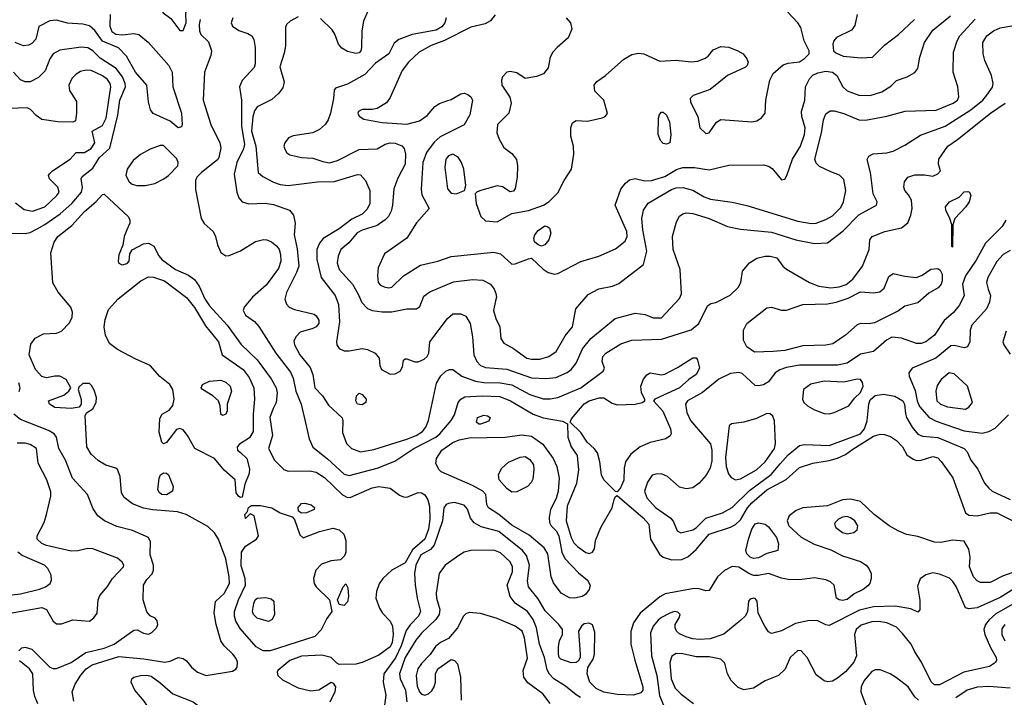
# Model space of a CAD drawing. Extents: x 1173029 to 1307123, y 522559 to 678521.
# Tile 390 of 623: x 1274451 to 1280440, y 566622 to 570743. Entities that reach past the tile are written whole.
import ezdxf

# ---------------------------------------------------------------- set-up
doc = ezdxf.new("R2010")
doc.units = 0

msp = doc.modelspace()

# ---------------------------------------------------------------- linework, layer by layer
at = {"layer": '0CON10XD'}
for points in [[(1275445, 570677.5), (1275464.2, 570725), (1275462.2, 570785), (1275470.5, 570815), (1275490, 570845), (1275522.9, 570875), (1275533.1, 570895), (1275526.7, 570916.7), (1275505, 570940.6), (1275445, 570988.6), (1275415, 570999.2), (1275395, 570992.5), (1275355, 570962.9), (1275318.3, 570921.7), (1275304.5, 570885.5), (1275301.2, 570835), (1275309.2, 570805), (1275323.5, 570785), (1275371.1, 570751.1), (1275425, 570677.5), (1275445, 570677.5)], [(1275001.2, 570775), (1275000.3, 570705), (1275012.5, 570672.5), (1275035.3, 570655.3), (1275075, 570650.9), (1275145, 570660), (1275175, 570653.8), (1275235, 570604.3), (1275359.2, 570465), (1275377.5, 570425), (1275383.2, 570335), (1275435.5, 570175), (1275440, 570105), (1275435, 570091.2), (1275415, 570086)], [(1276145, 570761.5), (1276095.4, 570734.6), (1276074.5, 570715), (1276067.5, 570695), (1276066.9, 570585), (1276059.4, 570540.6), (1276033.5, 570456.5), (1276060.5, 570365), (1276050.8, 570329.2), (1276025.5, 570295), (1275985, 570258.5), (1275895, 570213.1), (1275880.2, 570189.8), (1275868.2, 570151.8), (1275861.5, 570065), (1275886.6, 569975), (1275901.4, 569815), (1275929.1, 569789.1), (1275995.2, 569755.2), (1276035, 569741.4), (1276085, 569734.7), (1276263, 569757), (1276365, 569759.5), (1276505, 569801.2), (1276525, 569799.1), (1276553.9, 569765), (1276580.3, 569705), (1276581.2, 569625), (1276565, 569590.9)], [(1276568.2, 570795), (1276542.2, 570735), (1276532.3, 570675), (1276530, 570575), (1276525.5, 570555), (1276515, 570541.9), (1276495, 570538.6), (1276445, 570549.4), (1276410.5, 570570.5), (1276390.9, 570595), (1276368.2, 570655), (1276351.2, 570681.2), (1276280.6, 570750.6)], [(1277343.3, 570773.3), (1277315, 570737.5), (1277282.6, 570717.4), (1277195, 570697.8), (1277035, 570616.4), (1276953.4, 570586.6), (1276880, 570545), (1276815.3, 570484.7), (1276777.1, 570435), (1276705, 570270), (1276682.6, 570237.4), (1276625, 570203.5), (1276595, 570196.4), (1276535, 570197.8), (1276512.9, 570185), (1276508.6, 570175), (1276515, 570156.2), (1276545, 570139.4), (1276655, 570118.5), (1276805, 570107.8), (1276882.3, 570127.7), (1276929.1, 570160.9), (1276976, 570215), (1277005.5, 570234.5), (1277049.2, 570249.2), (1277075, 570257.5), (1277135, 570291.9), (1277155, 570295.6), (1277177.8, 570287.8), (1277194.2, 570275), (1277205.7, 570255), (1277190, 570165), (1277155, 570104.2), (1277009.1, 570030.9), (1276971.9, 569998.1), (1276925.2, 569934.8), (1276902.8, 569875), (1276892.1, 569712.1), (1276898, 569678), (1276942.5, 569595), (1276865, 569507.1), (1276805, 569414.4), (1276670.9, 569319.1), (1276630.8, 569235), (1276627.1, 569185), (1276631.4, 569145), (1276645, 569129.2), (1276667.9, 569117.9), (1276695, 569113.1), (1276715, 569117.1), (1276786.2, 569185), (1276888.9, 569251.1), (1276995, 569275.4), (1277075, 569304), (1277335, 569330), (1277375, 569318.5), (1277445, 569256.9), (1277465, 569258.1), (1277545, 569290), (1277565, 569292.5), (1277635, 569226.7), (1277665, 569206.2), (1277705, 569195.8), (1277725, 569200), (1277865, 569272.5), (1277974.4, 569305.6), (1278075, 569348.9), (1278133.7, 569396.3), (1278146.9, 569425), (1278143.8, 569455), (1278073.8, 569616.2), (1278108.1, 569711.9), (1278135, 569748.6), (1278160.9, 569769.1), (1278195, 569778.1), (1278253.4, 569763.4), (1278295, 569765.3), (1278375, 569789.2), (1278447.1, 569832.9), (1278485, 569843.8), (1278555, 569843.8), (1278645, 569830.8), (1278765, 569858.2), (1278975, 569860), (1279005, 569853.1), (1279027.9, 569837.9), (1279085, 569770), (1279105, 569773.3), (1279118.1, 569795), (1279152.2, 569895), (1279200.6, 569975), (1279225.7, 570045), (1279227.8, 570085), (1279208, 570155), (1279206.7, 570185), (1279226.4, 570255), (1279230.3, 570335), (1279255.5, 570384.5), (1279275, 570406), (1279305, 570420.6), (1279355, 570430), (1279394.7, 570424.7), (1279422.3, 570405), (1279457.8, 570335), (1279485, 570311.2), (1279555, 570285.3), (1279625, 570283.1), (1279695, 570304.1), (1279750.5, 570339.5), (1279785, 570374.2), (1279848.8, 570395), (1279895, 570421.4), (1279914.4, 570445.6), (1279925.8, 570515), (1279955.6, 570605), (1280005, 570679.4), (1280113.6, 570766.4)], [(1277775, 570754.3), (1277801.4, 570725), (1277810, 570685), (1277787.4, 570632.6), (1277719.4, 570575), (1277694.5, 570545), (1277677.5, 570515), (1277665, 570451.2), (1277636.7, 570413.3), (1277595, 570398.9), (1277525, 570386), (1277475, 570420), (1277435, 570429.2), (1277415, 570423.8), (1277388.8, 570395), (1277382, 570375), (1277384, 570345), (1277432.4, 570272.4), (1277440, 570235), (1277425.8, 570175), (1277357.1, 570105), (1277353.3, 570055), (1277366.6, 570016.6), (1277396.4, 569966.4), (1277445, 569930.5), (1277472.3, 569892.3), (1277479.6, 569855), (1277477.5, 569785), (1277464.2, 569715.8), (1277455, 569701.2), (1277435, 569696), (1277386.8, 569726.8), (1277355, 569732.5), (1277263, 569707), (1277233.9, 569696.1), (1277222.5, 569685), (1277227.5, 569625), (1277256.8, 569546.8), (1277285, 569520.8), (1277355, 569513.3), (1277444.5, 569565.5), (1277545, 569583.3), (1277637.1, 569615), (1277671.9, 569638.1), (1277725, 569689.4), (1277762.2, 569765), (1277806.6, 569833.4), (1277820.8, 569925), (1277819.2, 569975), (1277804.4, 570035), (1277804.2, 570085.8), (1277814.2, 570115.8), (1277835, 570130), (1277905, 570126), (1277995, 570146.7), (1278012.5, 570155), (1278026.1, 570173.9), (1278004, 570255), (1277949.5, 570309.5), (1277946, 570345), (1277962.6, 570367.4), (1278015, 570404.4), (1278126.2, 570503.8), (1278175, 570531.9), (1278215, 570540), (1278247.5, 570535), (1278345, 570491.4), (1278445, 570497.5), (1278535, 570487.3), (1278575, 570491.2), (1278621.4, 570508.6), (1278638.9, 570521.1), (1278669.7, 570560.3), (1278715, 570580), (1278765, 570576.2), (1278820, 570555), (1278851.4, 570535), (1278874, 570505), (1278881.2, 570485), (1278876.7, 570465), (1278866.7, 570455), (1278755.5, 570404.5), (1278651.3, 570318.7), (1278547.2, 570282.8), (1278530, 570265), (1278532, 570242), (1278576.2, 570155), (1278588.8, 570085), (1278625, 570052), (1278645, 570056.2), (1278690.3, 570119.7), (1278715, 570136), (1278905, 570122), (1278935, 570128.2), (1278963.6, 570146.4), (1278984.5, 570175), (1278990.5, 570255), (1279012.9, 570375), (1279034.5, 570415.5), (1279095, 570468), (1279125, 570479.2), (1279195, 570487.3), (1279225, 570506.4), (1279252.2, 570535), (1279253.3, 570555), (1279223.3, 570615), (1279202.5, 570695), (1279184.3, 570725), (1279120.6, 570790.6)], [(1279545.6, 570775), (1279531.5, 570708.5), (1279510.8, 570679.2), (1279419.2, 570635), (1279402.5, 570615), (1279397.5, 570595), (1279402, 570555), (1279415, 570542.2), (1279460.6, 570520.6), (1279568.9, 570511.1), (1279638, 570515), (1279711.7, 570588.3), (1279797.5, 570652.5), (1279893.3, 570745)], [(1275415, 570086), (1275366.9, 570126.9), (1275262.3, 570172.3), (1275247.1, 570195), (1275233.6, 570243.6), (1275223.5, 570345), (1275155, 570423.3), (1275101.2, 570521.2), (1275052.5, 570572.5), (1274955, 570612.5), (1274907.8, 570677.8), (1274875, 570706.4), (1274835, 570715.4), (1274742.6, 570722.6), (1274675, 570740.8), (1274635, 570736), (1274568.3, 570701.7), (1274549.6, 570625), (1274525, 570599.2), (1274505, 570588.9), (1274475, 570584.6), (1274423.5, 570605)], [(1275548.2, 570745), (1275542.5, 570715), (1275544.4, 570675), (1275552.5, 570652.5), (1275599.5, 570609.5), (1275617.5, 570555), (1275612.9, 570525), (1275575.7, 570425), (1275567.8, 570255), (1275613.3, 570105), (1275669.4, 569995), (1275674.4, 569965), (1275663.1, 569905), (1275655, 569890.8), (1275556, 569815), (1275528, 569785), (1275520.8, 569765), (1275520.9, 569710.9), (1275553.9, 569533.9), (1275573.3, 569503.3), (1275627.7, 569455), (1275642.7, 569425), (1275654.7, 569374.7), (1275675, 569327.1), (1275705, 569307.8), (1275725, 569310), (1275795, 569338.5), (1275885, 569395.4), (1275935, 569406.4), (1275955, 569405.4), (1275982.9, 569392.9), (1276015, 569366.2), (1276029.7, 569345), (1276037.8, 569315), (1276038.8, 569275), (1276025, 569231.1), (1275950.8, 569129.2), (1275867.5, 569055), (1275816.9, 568995), (1275810, 568975), (1275825, 568947.1), (1275878.7, 568908.7), (1275906.6, 568876.6), (1276010, 568715), (1276099, 568599), (1276113.9, 568563.9), (1276130.5, 568485), (1276163.1, 568405), (1276195.3, 568265), (1276212.5, 568195), (1276235, 568143.6), (1276323.6, 568073.6), (1276425, 567980), (1276455, 567970.9), (1276625, 568016.8), (1276731.9, 568058.1), (1276848.2, 568135), (1276982.8, 568205), (1277006.8, 568225), (1277075, 568305.4), (1277095, 568339.4), (1277118.2, 568415), (1277134.3, 568435.7), (1277159.5, 568450.5), (1277265, 568456), (1277371.9, 568451.9), (1277436.2, 568426.2), (1277574.8, 568344.8), (1277635, 568322.7), (1277752.5, 568302.5), (1277782.5, 568285), (1277784.5, 568205), (1277805.8, 568145), (1277842.1, 568092.1), (1277849.5, 568005), (1277838, 567922), (1277781.1, 567785), (1277776, 567695), (1277805, 567594.4), (1277822.7, 567562.7), (1277845, 567540), (1277895, 567502.2), (1277915, 567496.9), (1277935.8, 567505), (1277946.9, 567525), (1277953.8, 567575), (1277985.3, 567655), (1278054.6, 567775), (1278067.1, 567825), (1278075, 567843.3), (1278085, 567850), (1278243.7, 567713.7), (1278277.1, 567675), (1278287.5, 567585), (1278342.2, 567492.2), (1278365, 567474), (1278415, 567457.8), (1278479.6, 567460.4), (1278515, 567477.3), (1278565, 567520.4), (1278645, 567615.3), (1278775, 567656.9), (1278805, 567672.5), (1278835, 567702.5), (1278879, 567775), (1278905, 567806), (1278995, 567884), (1279112.4, 567947.6), (1279195, 568020.4), (1279275, 568046.9), (1279375, 568062.9), (1279425, 568077), (1279475, 568099), (1279517.9, 568132.1), (1279645, 568210.3), (1279685, 568222.7), (1279711.3, 568221.3), (1279748.8, 568208.8), (1279785, 568183.8), (1279821.5, 568145), (1279847.5, 568097.5), (1279885, 568070.6), (1279905, 568063.5), (1279935, 568063.6), (1280005, 568086.7), (1280035, 568077.8), (1280056.7, 568056.7), (1280126.9, 567956.9), (1280204.3, 567744.3), (1280225, 567730), (1280275.5, 567725.5), (1280355, 567743.9), (1280395, 567744.7), (1280521.2, 567681.2)], [(1275746.9, 570755), (1275737.1, 570725), (1275745.8, 570705), (1275785, 570677.8), (1275839.7, 570659.7), (1275863.8, 570645), (1275875, 570622.5), (1275883.7, 570573.7), (1275882.9, 570475), (1275877.7, 570452.3), (1275805, 570373.1), (1275787.7, 570335), (1275800.3, 570255), (1275800, 570095), (1275818.7, 569985), (1275812.4, 569957.6), (1275771, 569875), (1275756.3, 569803.7), (1275771.1, 569695), (1275785, 569660.8), (1275805, 569635.7), (1275845, 569623.6), (1275945, 569626.7), (1275995, 569620.4), (1276091.2, 569585), (1276117.1, 569555), (1276126.4, 569505), (1276121.1, 569435), (1276139, 569349), (1276148.1, 569245), (1276135.3, 569205), (1276074.5, 569085), (1276064.5, 569044.5), (1276073.2, 569013.2), (1276090, 568995), (1276121.7, 568981.7), (1276242.7, 568952.7), (1276255, 568943.3), (1276270, 568915), (1276270, 568895), (1276255, 568876), (1276235, 568864.4), (1276158, 568842), (1276132.4, 568817.6), (1276119.1, 568790.9), (1276122.9, 568765), (1276154.6, 568705), (1276217.8, 568627.8), (1276233.8, 568585), (1276245.6, 568505), (1276293.5, 568455), (1276329.2, 568399.2), (1276412.7, 568322.7), (1276417.5, 568305), (1276415, 568232.5), (1276439.4, 568165), (1276470, 568135), (1276525, 568115.4), (1276605, 568129.3), (1276805, 568192.5), (1276862.9, 568215), (1276900.5, 568239.5), (1276920.9, 568265), (1276937.6, 568305), (1276986.7, 568533.3), (1277011.9, 568578.1), (1277042.9, 568605), (1277065, 568616.2), (1277085, 568616.2), (1277140.6, 568575), (1277224.5, 568544.5), (1277275, 568536.8), (1277374.4, 568534.4), (1277445, 568521.9), (1277555, 568464.2), (1277635, 568437.2), (1277677.4, 568437.4), (1277725, 568446.5), (1277864.5, 568505), (1277999.2, 568605), (1278007.5, 568625), (1277994.5, 568665), (1277997.8, 568695), (1278017.1, 568715), (1278107.4, 568772.6), (1278175, 568795.3), (1278355, 568801.1), (1278535, 568858), (1278582.5, 568895), (1278635, 569004), (1278655, 569017.5), (1278685.7, 569024.3), (1278771.7, 569068.3), (1278821.2, 569115), (1278838, 569145), (1278846.7, 569215), (1278890, 569265), (1278935, 569293.3), (1278985, 569305.5), (1279015.4, 569305.4), (1279056.2, 569295), (1279093.3, 569245), (1279115.3, 569225.3), (1279255, 569146), (1279312.8, 569122.8), (1279385, 569112.5), (1279435, 569118.4), (1279477.3, 569132.7), (1279518, 569165), (1279576.9, 569245), (1279617.5, 569345), (1279622, 569405), (1279636, 569425), (1279714.3, 569455.7), (1279815, 569478.5), (1279852.4, 569507.6), (1279872.2, 569555), (1279879.5, 569595), (1279875.3, 569645.3), (1279858.2, 569678.2)], [(1277045.8, 570755), (1277037.4, 570725), (1277019.1, 570700.9), (1276985, 570680.7), (1276837.5, 570652.5), (1276756.5, 570623.5), (1276729.3, 570600.7), (1276695.6, 570535), (1276615, 570479.6), (1276549.7, 570410.3), (1276445, 570350.8), (1276395.9, 570335.9), (1276372.7, 570327.3), (1276364.2, 570315.8), (1276360.6, 570265), (1276342.1, 570175), (1276327.8, 570135), (1276311.1, 570108.9), (1276274.4, 570075.6), (1276235, 570055.8), (1276115, 570036.2), (1276085.8, 570024.2), (1276062.9, 569995), (1276058.6, 569975), (1276062.9, 569955), (1276075, 569933.8), (1276095, 569922), (1276165, 569905.7), (1276235, 569901.1), (1276295, 569880), (1276335, 569873.8), (1276385, 569886.4), (1276515, 569953.1), (1276625, 569957.1), (1276675, 569985.4), (1276705, 569994), (1276735, 569992.5), (1276776, 569976), (1276789.4, 569959.4), (1276798.5, 569925), (1276795.4, 569865), (1276750.8, 569779.2), (1276726.2, 569715), (1276719.6, 569615), (1276711.1, 569578.9), (1276695, 569547.1), (1276675, 569525.5), (1276625, 569492.7), (1276535, 569463.2), (1276503.4, 569446.6), (1276452.8, 569387.2), (1276403.8, 569345), (1276387.3, 569305), (1276382.5, 569265), (1276394.7, 569225), (1276475, 569135.6), (1276510.8, 569075), (1276532.7, 569022.7), (1276567.5, 568987.5), (1276595, 568974.6), (1276655, 568966.7), (1276715, 568967.3), (1276805, 568985.5), (1276865, 568984), (1276885, 569000), (1276908.3, 569061.7), (1276945, 569087.8), (1277090.5, 569149.5), (1277205, 569163.8), (1277268.3, 569158.3), (1277314, 569134), (1277337.8, 569105), (1277347.8, 569077.8), (1277350.5, 569055), (1277345, 569033.3), (1277332.5, 568975), (1277346.3, 568926.3), (1277370.8, 568875), (1277378.6, 568805), (1277396.2, 568776.2), (1277455, 568743.1), (1277535.4, 568684.6), (1277565, 568678.2), (1277615, 568678.4), (1277670, 568695), (1277715, 568725.6), (1277769.2, 568820.8), (1277814.4, 568875), (1277834.5, 568985), (1277908.9, 569071.1), (1277972.9, 569107.1), (1278056.5, 569123.5), (1278095, 569138.7), (1278245.6, 569255), (1278265.5, 569335), (1278240.6, 569465), (1278235.7, 569534.3), (1278244.6, 569585), (1278273.4, 569626.6), (1278415, 569711.6), (1278445, 569721.4), (1278483.7, 569723.7), (1278545, 569707.2), (1278615, 569666), (1278652, 569652), (1278785, 569633.6), (1278875, 569613.8), (1279185, 569517.2), (1279265, 569503.7), (1279295, 569506.8), (1279355, 569527.5), (1279395, 569550.9), (1279445, 569602.1), (1279462, 569635), (1279476.6, 569705), (1279465, 569771.2), (1279438.5, 569798.5), (1279385, 569817.9), (1279315, 569850), (1279295, 569871.2), (1279287.8, 569895), (1279328.8, 570055), (1279339.5, 570135), (1279355, 570170), (1279381.3, 570188.7), (1279405, 570189.4), (1279465, 570173.5), (1279555, 570133.6), (1279595, 570132.7), (1279725, 570155.7), (1279837.9, 570187.9), (1280025, 570192.5), (1280128.5, 570235), (1280154.5, 570255), (1280163.5, 570275), (1280156.7, 570335), (1280130, 570425), (1280131.5, 570545), (1280153.3, 570615), (1280169.1, 570645), (1280263.7, 570746.3)], [(1276565, 569590.9), (1276535, 569560), (1276470.5, 569529.5), (1276395, 569472.3), (1276297.9, 569412.1), (1276275.3, 569384.7), (1276257.5, 569345), (1276259.4, 569285), (1276284.5, 569175), (1276369.2, 569065), (1276390.7, 569010.7), (1276397.1, 568905), (1276378.4, 568785), (1276380.4, 568765), (1276395, 568744.4), (1276425, 568728.8), (1276455, 568728.9), (1276535, 568744.6), (1276567, 568737), (1276613.8, 568715), (1276638, 568685), (1276640.8, 568640.8), (1276652, 568615), (1276705, 568586.9), (1276735, 568588.6), (1276765, 568606.2), (1276778.8, 568631.2), (1276786.4, 568673.6), (1276795, 568680), (1276805, 568681.2), (1276855, 568661.9), (1276875, 568662.5), (1276912, 568678), (1276930, 568695), (1276938.9, 568715), (1276946.5, 568785), (1277053.4, 568926.6), (1277085, 568954.5), (1277135, 568954.3), (1277165, 568940.6), (1277191.8, 568895), (1277204.7, 568815), (1277212.9, 568705), (1277231.1, 568665), (1277255, 568640), (1277285, 568629.1), (1277415, 568617.6), (1277565, 568565.8), (1277655, 568561.6), (1277712.6, 568567.4), (1277781.3, 568598.7), (1277805, 568616.5), (1277835.2, 568654.8), (1277875, 568741.1), (1277924.6, 568805), (1278073.2, 568926.8), (1278195, 568959.2), (1278255, 568950.8), (1278305, 568930.8), (1278355, 568930.6), (1278465, 569047.1), (1278477, 569077), (1278468.2, 569225), (1278425.4, 569345), (1278421.5, 569425), (1278445.7, 569515), (1278465, 569548.8), (1278485, 569562.5), (1278505, 569567.8), (1278545, 569565.4), (1278645, 569534.7), (1278756, 569486), (1278835, 569469.6), (1279025, 569450.8), (1279172.5, 569405), (1279285, 569381.5), (1279363.8, 569386.2), (1279459.7, 569460.3), (1279555, 569557.1), (1279662, 569615), (1279665.8, 569635), (1279643.3, 569685), (1279625.6, 569815), (1279606.1, 569893.9), (1279617, 569913), (1279643.4, 569926.6), (1279725, 569934.6), (1279765, 569944.6), (1279835, 569980.4), (1279929.4, 570040.6), (1280080, 570095), (1280236.8, 570195), (1280310, 570255), (1280334.8, 570285.2), (1280367.4, 570332.6), (1280372.7, 570355), (1280362.7, 570405), (1280322.5, 570495), (1280311.5, 570535), (1280310.5, 570605), (1280334.5, 570645), (1280373.8, 570676.2), (1280415, 570694.7), (1280485, 570705.9)], [(1274405, 569444.3), (1274485, 569442.2), (1274515, 569450), (1274557.7, 569472.3), (1274605, 569497.8), (1274697.6, 569562.4), (1274768.4, 569625), (1274826.9, 569695), (1274832.6, 569722.6), (1274825.5, 569775), (1274831.2, 569788.8), (1274895, 569839.7), (1274936.5, 569905), (1274998.5, 569961.5), (1275047.7, 570162.3), (1275061.2, 570255), (1275094, 570335), (1275092.1, 570355), (1275075.6, 570395), (1275037.2, 570447.2), (1274940.1, 570510.1), (1274895, 570554.7), (1274865, 570572.6), (1274825, 570577.1), (1274695, 570557.9), (1274655, 570536.7), (1274633.8, 570506.2), (1274607, 570433), (1274565, 570390.9), (1274514.6, 570365.4), (1274485, 570365.4), (1274455, 570378.5), (1274413.8, 570423.8)], [(1274425, 569629.6), (1274478.7, 569588.7), (1274529.1, 569579.1), (1274605, 569605.3), (1274676.9, 569675), (1274690.4, 569695), (1274682.1, 569725), (1274632.2, 569775), (1274626.9, 569795), (1274631.9, 569805), (1274651.1, 569825), (1274758.9, 569895), (1274793.9, 569936.1), (1274845, 569936.7), (1274885, 569959.2), (1274908.5, 569995), (1274892.5, 570065), (1274955, 570100), (1274976.6, 570145), (1275005.7, 570335), (1275001.6, 570355), (1274985, 570379.3), (1274955, 570402.4), (1274885, 570434.7), (1274855, 570436.9), (1274821.7, 570428.3), (1274795, 570413.1), (1274767.8, 570385), (1274749.1, 570345), (1274753.8, 570313.8), (1274795.7, 570245), (1274797.1, 570175), (1274790.7, 570129.3), (1274775, 570120), (1274682.4, 570122.4), (1274586.4, 570136.4), (1274550.6, 570160.6), (1274517.4, 570197.4), (1274496.6, 570206.6), (1274335, 570201.5)], [(1279858.2, 569678.2), (1279835, 569704), (1279828.6, 569725), (1279832.1, 569757.9), (1279853.8, 569785), (1279895, 569800), (1279955, 569800), (1280005, 569792), (1280036.7, 569805), (1280051.2, 569825), (1280040, 569865), (1280042, 569895), (1280097.1, 569975), (1280155.3, 570014.7), (1280356.2, 570175), (1280445.2, 570234.8)], [(1278385, 569986), (1278365, 569990.8), (1278349.4, 570009.4), (1278335.3, 570045.3), (1278336.4, 570143.6), (1278342.7, 570167.3), (1278355, 570182), (1278365, 570182), (1278385, 570162), (1278402.8, 570122.8), (1278411.9, 570045), (1278405, 569993.8), (1278385, 569986)], [(1275164, 569734), (1275215, 569734.6), (1275272.1, 569747.9), (1275328, 569775), (1275355.8, 569795), (1275412.5, 569855), (1275415.8, 569875), (1275407.6, 569897.6), (1275325, 569977.5), (1275305, 569978.5), (1275245, 569956.2), (1275185, 569922.9), (1275142, 569888), (1275104.5, 569835), (1275096.4, 569795), (1275117, 569757), (1275135, 569743.6), (1275164, 569734)], [(1277105, 569683.8), (1277157.5, 569705), (1277163.8, 569735), (1277152.5, 569835), (1277138.1, 569875), (1277117.8, 569907.8), (1277085, 569926), (1277059.5, 569915), (1277043.2, 569895), (1277036.8, 569845), (1277054.2, 569714.2), (1277075, 569688.8), (1277105, 569683.8)], [(1274779.8, 566599.8), (1274769.6, 566655), (1274788.1, 566701.9), (1274822.8, 566757.2), (1274855.9, 566795), (1274891.2, 566818.8), (1275055, 566870.4), (1275206.2, 566856.2), (1275333.8, 566836.2), (1275367.2, 566842.8), (1275415, 566863.8), (1275445, 566858.8), (1275466.7, 566845), (1275496.7, 566805), (1275533.3, 566775), (1275585, 566755.8), (1275745, 566782), (1275765, 566793.3), (1275773.9, 566806.1), (1275775.7, 566835), (1275767.8, 566857.8), (1275748.1, 566885), (1275695.4, 566935.4), (1275675.4, 566965.4), (1275646, 567065), (1275633.7, 567136.3), (1275642, 567205), (1275695, 567253.5), (1275726.4, 567315), (1275726.2, 567355), (1275704.8, 567464.8), (1275659.6, 567585), (1275635, 567623.3), (1275595, 567660.5), (1275463.8, 567733.8), (1275411.3, 567751.3), (1275261.7, 567761.7), (1275205, 567772.5), (1275138.1, 567798.1), (1275087, 567837), (1275070.9, 567865), (1275062.5, 567965), (1275045, 568007.5), (1275035, 568016.7), (1274975, 568034), (1274929.7, 568059.7), (1274885, 568101.2), (1274860, 568145), (1274848.8, 568335), (1274858.3, 568351.7), (1274895, 568376.7), (1274916, 568415), (1274917.5, 568445), (1274905, 568490), (1274888.6, 568518.6), (1274875, 568530), (1274835, 568530), (1274811.7, 568508.3), (1274807.5, 568495), (1274825.9, 568434.1), (1274824, 568405), (1274812.5, 568387.5), (1274765, 568378.1), (1274665.6, 568385.6), (1274633.3, 568405), (1274626.7, 568425), (1274719.4, 568460.6), (1274750, 568485), (1274761.2, 568505), (1274734.5, 568554.5), (1274695, 568574.5), (1274665.6, 568575.6), (1274615, 568564.5), (1274585, 568572.5), (1274546.8, 568616.8), (1274509.6, 568705), (1274519.4, 568770.6), (1274545, 568805.6), (1274595, 568833.6), (1274675, 568837.1), (1274705, 568850), (1274755, 568898.8), (1274770, 568935), (1274772.9, 568965), (1274761.9, 568995), (1274685.4, 569085.4), (1274653.4, 569143.4), (1274639.6, 569325), (1274659.9, 569390.1), (1274682.7, 569425), (1274768.5, 569491.5), (1274845, 569576.7), (1274914.7, 569635.3), (1274955, 569680.6), (1274965, 569682.9), (1275112.9, 569545), (1275121.4, 569525), (1275121.4, 569505), (1275103.5, 569465), (1275085.6, 569425), (1275077.5, 569372.5), (1275053.9, 569313.9), (1275050, 569275), (1275055, 569263.3), (1275075, 569252.5), (1275105, 569261.2), (1275117.5, 569275), (1275120.7, 569319.3), (1275136.1, 569343.9), (1275205, 569380), (1275235, 569384.5), (1275266, 569366), (1275296.5, 569306.5), (1275315, 569285.6), (1275398.9, 569225), (1275478.8, 569188.8), (1275514.2, 569164.2), (1275542.7, 569122.7), (1275578, 569045), (1275605, 569002.9), (1275712.7, 568885), (1275798.2, 568768.2), (1275895.4, 568675), (1275980.1, 568560.1), (1276011.2, 568505), (1276016.2, 568475), (1276011.5, 568415), (1275992.1, 568377.9), (1275972.9, 568325), (1275989.1, 568215), (1275963.8, 568135), (1276000.6, 568065), (1276058, 568008), (1276085, 567996.9), (1276215, 568000.4), (1276255, 567991.3), (1276305, 567958.2), (1276415, 567854.5), (1276445, 567836.5), (1276465, 567838.9), (1276595, 567895.3), (1276635, 567904.6), (1276705, 567894.5), (1276761.4, 567851.4), (1276785, 567840.9), (1276805, 567840.5), (1276875, 567868.3), (1276895, 567866.2), (1276915, 567854.7), (1276933.8, 567823.8), (1276943.9, 567783.9), (1276945.9, 567705), (1276937.9, 567645), (1276915, 567583.3), (1276840.4, 567519.6), (1276795, 567440.3), (1276714.1, 567395.9), (1276659.4, 567345), (1276637.8, 567312.2), (1276621.5, 567265), (1276616.9, 567225), (1276638.9, 567165), (1276657.8, 567135), (1276704.8, 567084.8), (1276719.2, 567055), (1276723, 567005), (1276716.4, 566955), (1276705, 566930), (1276635, 566878), (1276535, 566833.8), (1276495, 566823.8), (1276395, 566821.4), (1276379.4, 566829.4), (1276345, 566864), (1276288.3, 566878.3), (1276165, 566871.7), (1276094.8, 566845.2), (1276021.1, 566785), (1276016.7, 566775), (1276020.6, 566755), (1276049.4, 566729.4), (1276145, 566679.4), (1276221.8, 566661.8), (1276271.3, 566668.7), (1276345, 566714.2), (1276358.7, 566708.7), (1276371.9, 566685), (1276368.5, 566655), (1276336.7, 566593.3)], [(1280125, 569360), (1280120, 569365), (1280120, 569495), (1280108.8, 569535), (1280084.3, 569585), (1280082.5, 569605), (1280106, 569635), (1280165.8, 569664.2), (1280195, 569695.7), (1280218.6, 569698.6), (1280227.5, 569695), (1280236.2, 569675), (1280226.2, 569635), (1280206.2, 569605), (1280138.8, 569535), (1280126.7, 569495), (1280125, 569360)], [(1280449.6, 569525), (1280427.3, 569485), (1280324.8, 569385.2), (1280269.5, 569280.5), (1280204, 569185), (1280186.6, 569135), (1280196.6, 569063.4), (1280164.6, 569005), (1280129.9, 568960.1), (1280075, 568914.4), (1280015, 568825.6), (1279962.5, 568785), (1279935, 568774.7), (1279905, 568774), (1279815, 568806.5), (1279756.9, 568813.1), (1279723.3, 568795), (1279645, 568725.6), (1279565, 568709.4), (1279485, 568653.6), (1279425, 568643.1), (1279195, 568641.8), (1279115, 568628.8), (1279075.3, 568614.7), (1279045.6, 568595), (1279005, 568540.8), (1278975, 568522.9), (1278945, 568515.8), (1278925, 568518.6), (1278845, 568591.5), (1278825, 568598.5), (1278775, 568592.1), (1278703, 568557), (1278604.4, 568475.6), (1278512.1, 568425), (1278501.2, 568405), (1278509.6, 568355), (1278531.8, 568305), (1278653, 568163), (1278661.3, 568125), (1278660.5, 568059.5), (1278650.3, 568015), (1278627.1, 567972.9), (1278585, 567924.5), (1278545, 567896.5), (1278505, 567890.9), (1278465, 567900.4), (1278392.1, 567965), (1278355, 567981.4), (1278320, 567980), (1278297.7, 567972.3), (1278269.5, 567930.5), (1278252.2, 567875), (1278265.3, 567835), (1278317.5, 567777.5), (1278411.3, 567711.3), (1278428.6, 567688.6), (1278450, 567635), (1278472.9, 567622.9), (1278545, 567641.6), (1278565, 567653.5), (1278625, 567712.4), (1278725, 567744.3), (1278784.2, 567775.8), (1278890.6, 567879.4), (1279021.8, 567978.2), (1279077.7, 568042.3), (1279125, 568096.7), (1279195.3, 568154.7), (1279225, 568160.8), (1279375, 568154.3), (1279565, 568223.7), (1279589, 568255), (1279606.9, 568303.1), (1279615.6, 568405), (1279625, 568431.5), (1279655, 568457.9), (1279705, 568465.8), (1279773.9, 568453.9), (1279823.8, 568425), (1279833.9, 568405), (1279838.3, 568348.3), (1279846, 568325), (1279878.9, 568265), (1279915, 568223.1), (1279941.5, 568211.5), (1280035, 568203), (1280195.7, 568135), (1280214.4, 568115), (1280236.7, 568065), (1280279.1, 568009.1), (1280320.4, 567925), (1280345, 567893.3), (1280367, 567877), (1280475, 567824.7)], [(1277625, 569366.2), (1277603.9, 569373.9), (1277582.7, 569392.7), (1277577.5, 569415), (1277584.3, 569435), (1277605, 569460.8), (1277645, 569489.2), (1277664.2, 569484.2), (1277673.8, 569475), (1277680.8, 569445), (1277669.4, 569405), (1277645, 569374), (1277625, 569366.2)], [(1280475, 569340), (1280433.1, 569315), (1280395, 569273.1), (1280340.4, 569175), (1280332.3, 569145), (1280342.1, 569105), (1280356.2, 569065), (1280350.9, 569025), (1280331.1, 568985), (1280243.5, 568885), (1280232.7, 568855), (1280230.5, 568785), (1280215.4, 568754.6), (1280195, 568746.9), (1280135, 568762.3), (1280115, 568758.9), (1280023.5, 568685), (1279880, 568625), (1279858.6, 568595), (1279860.6, 568575), (1279898, 568488), (1279910.6, 568425), (1279925, 568390.4), (1279982.3, 568325), (1280025, 568301.2), (1280195, 568242.8), (1280305, 568228.2), (1280345, 568237.9), (1280385, 568258.8), (1280465, 568340)], [(1278920.7, 568720.7), (1278874.4, 568754.4), (1278852.9, 568795), (1278854.6, 568855), (1278873.2, 568895), (1278995, 568990.3), (1279025, 568994.7), (1279085, 568976.8), (1279115, 568976.8), (1279215, 569010.9), (1279365, 569016.2), (1279418, 569025), (1279490.6, 569049.4), (1279565, 569087.4), (1279645, 569081.5), (1279682.5, 569087.5), (1279709.6, 569110.4), (1279737.8, 569182.2), (1279765, 569200.6), (1279835, 569182.9), (1279905, 569176), (1279940.9, 569189.1), (1279993.8, 569226.2), (1280035, 569230), (1280050.3, 569220.3), (1280061.5, 569195), (1280061.5, 569155), (1280055.3, 569134.7), (1280038.1, 569111.9), (1279980.2, 569079.8), (1279915, 569020.6), (1279835, 569001.4), (1279796.6, 568973.4), (1279650.8, 568899.2), (1279617.1, 568892.9), (1279565, 568895.3), (1279545, 568888), (1279475, 568825.4), (1279397.1, 568772.9), (1279355.4, 568764.6), (1279215, 568760.9), (1279105, 568731.4), (1279035, 568724.7), (1278920.7, 568720.7)], [(1275795, 567837.5), (1275785, 567843.3), (1275768.8, 567865), (1275762.5, 567945), (1275695, 568004), (1275635, 568074.3), (1275516.2, 568136.2), (1275471.4, 568215), (1275445, 568248.8), (1275425, 568256.2), (1275405, 568251.2), (1275345, 568171.2), (1275325, 568163.3), (1275315, 568173.3), (1275300, 568235), (1275302.6, 568317.4), (1275318, 568345), (1275360.9, 568369.1), (1275383.1, 568396.9), (1275391.5, 568435), (1275382.1, 568495), (1275364.2, 568524.2), (1275303.1, 568573.1), (1275245, 568639.6), (1275158, 568678), (1275045, 568738.4), (1274997.9, 568775), (1274972.3, 568825), (1274965.4, 568875), (1274970, 568920), (1274991.7, 568981.7), (1275049.4, 569045), (1275188.2, 569155), (1275235, 569178.8), (1275265, 569177.2), (1275332.2, 569155), (1275465, 569053.8), (1275515, 568992.1), (1275581.8, 568881.8), (1275660, 568785), (1275683.5, 568705), (1275810, 568615), (1275846.3, 568566.3), (1275876, 568505), (1275880, 568435), (1275871.2, 568345), (1275871.7, 568238.3), (1275849.8, 568200.2), (1275788.5, 568161.5), (1275772.9, 568145), (1275775.6, 568125.6), (1275795, 568111.9), (1275833.5, 568075), (1275848.3, 568011.7), (1275846.1, 567983.9), (1275820.7, 567919.3), (1275805, 567840), (1275795, 567837.5)], [(1280451.1, 568848.9), (1280431.9, 568785), (1280437.1, 568765), (1280475, 568709.2)], [(1278085, 567872.5), (1278075, 567873.3), (1278004.4, 567945), (1277990.4, 567975), (1277980.5, 568055), (1277965, 568108.8), (1277945.4, 568135.4), (1277903.2, 568173.2), (1277865, 568233.8), (1277800, 568295), (1277806.7, 568315), (1277885, 568407.5), (1277915, 568425.3), (1277975, 568443.1), (1278005, 568443.5), (1278055, 568411.8), (1278085, 568401.8), (1278195, 568405.6), (1278236.7, 568415), (1278253.3, 568425), (1278253.3, 568435), (1278232.5, 568475), (1278230, 568515), (1278245, 568556.7), (1278265, 568584), (1278285, 568595.8), (1278355, 568584.3), (1278375, 568587.5), (1278452, 568628), (1278545, 568687.5), (1278565, 568686.2), (1278574.4, 568674.4), (1278585.5, 568625), (1278565.5, 568585), (1278520.8, 568555), (1278465, 568504.6), (1278314.3, 568435.7), (1278306.7, 568425), (1278363.4, 568363.4), (1278409.5, 568255), (1278414.2, 568225), (1278407.3, 568212.7), (1278381.2, 568195), (1278285, 568171.1), (1278225, 568145.4), (1278169.4, 568100.6), (1278136.5, 568053.5), (1278127.9, 568015), (1278125, 567943.3), (1278105, 567896.2), (1278085, 567872.5)], [(1275685, 568336.7), (1275674, 568345), (1275670, 568395), (1275660, 568425), (1275626.1, 568456.1), (1275562.5, 568495), (1275554, 568505), (1275563.8, 568525), (1275605, 568545.5), (1275675, 568550.4), (1275705, 568539.1), (1275731.5, 568515), (1275740.4, 568485), (1275713.8, 568405), (1275713.8, 568365), (1275705, 568343.3), (1275685, 568336.7)], [(1279375, 568346.7), (1279405, 568354), (1279494.7, 568395.3), (1279528.1, 568441.9), (1279565, 568475.4), (1279582.2, 568515), (1279577.9, 568537.9), (1279565, 568554.4), (1279545, 568556.2), (1279465, 568538), (1279345.2, 568544.8), (1279263.8, 568526.2), (1279218.6, 568495), (1279211.9, 568435), (1279221.1, 568415), (1279242.2, 568395), (1279285, 568371.3), (1279345, 568349.3), (1279375, 568346.7)], [(1280205, 568374.3), (1280225, 568386), (1280246, 568415), (1280215.5, 568515), (1280135, 568590), (1280105, 568595.6), (1280055.7, 568555), (1280032.1, 568517.9), (1280024.6, 568485), (1280029.1, 568425), (1280051.4, 568405), (1280095, 568388.7), (1280205, 568374.3)], [(1274447.6, 568482.4), (1274454.6, 568505), (1274446.1, 568535)], [(1276535, 568401.9), (1276506.7, 568405), (1276495.8, 568425), (1276498.8, 568455), (1276515, 568471.2), (1276535, 568463.8), (1276558, 568435), (1276555.8, 568415), (1276535, 568401.9)], [(1274445.8, 566904.2), (1274465, 566923.3), (1274485, 566927.5), (1274525, 566916), (1274635, 566806.2), (1274655, 566797.5), (1274675, 566797.1), (1274765, 566834.6), (1274854.2, 566895.8), (1274965, 566920.8), (1275025.7, 566945), (1275145, 567030), (1275165, 567032), (1275205, 567011.4), (1275235, 567005.6), (1275255, 567015.6), (1275282.5, 567045), (1275292, 567065), (1275287.7, 567087.7), (1275274.1, 567104.1), (1275245, 567118.8), (1275225, 567141.2), (1275202.3, 567215), (1275204.6, 567305), (1275225, 567338.9), (1275256.9, 567373.1), (1275265.4, 567395), (1275264.7, 567425), (1275245, 567488), (1275247.6, 567567.6), (1275235, 567594.2), (1275137, 567637), (1275041.4, 567661.4), (1274966.2, 567695), (1274926.2, 567725), (1274898.7, 567768.7), (1274864.4, 567855), (1274771.5, 567955), (1274730, 568065), (1274688.2, 568135), (1274674.7, 568204.7), (1274660.5, 568225), (1274625.7, 568245.7), (1274455, 568311.5), (1274415, 568344.3)], [(1277255, 568284), (1277244.2, 568284.2), (1277230, 568295), (1277236.7, 568325), (1277275, 568338.1), (1277297.5, 568335), (1277313.3, 568325), (1277305, 568301.2), (1277255, 568284)], [(1278805, 567945.6), (1278835, 567950.8), (1278933.8, 568006.2), (1278985.3, 568055), (1279042.5, 568135), (1279049.2, 568165), (1279043.1, 568303.1), (1279031.5, 568331.5), (1279016.2, 568346.2), (1278995, 568348.2), (1278933, 568317), (1278855, 568295.4), (1278780, 568285), (1278766.1, 568273.9), (1278745, 568080), (1278749.1, 568025), (1278762.1, 567982.1), (1278778.2, 567958.2), (1278805, 567945.6)], [(1277825, 567224.5), (1277795, 567227.8), (1277745.5, 567255.5), (1277698.3, 567318.3), (1277684, 567355), (1277664, 567494), (1277640.4, 567530.4), (1277549.2, 567609.2), (1277445, 567668.9), (1277365, 567734.7), (1277302.5, 567775), (1277291.8, 567795), (1277285.5, 567855), (1277268.9, 567875), (1277205, 567910.7), (1277015, 567992.9), (1277001.9, 568005), (1276981.9, 568045), (1276985.6, 568075), (1277018.6, 568125), (1277085, 568172.9), (1277125, 568189.1), (1277185, 568201.1), (1277405, 568204.1), (1277505, 568219.6), (1277565, 568210), (1277632.7, 568162.7), (1277696.7, 568075), (1277718.9, 568025), (1277731.8, 567955), (1277727.2, 567875), (1277715, 567830.6), (1277678.8, 567765), (1277671.8, 567715), (1277674.6, 567684.6), (1277684.2, 567665), (1277715, 567634.5), (1277730, 567605), (1277749.5, 567505), (1277767.1, 567467.1), (1277849.6, 567379.6), (1277905.6, 567335), (1277920.5, 567305), (1277915, 567278), (1277892.8, 567247.2), (1277873.3, 567235), (1277825, 567224.5)], [(1274393.2, 567133.2), (1274585, 567168.9), (1274615, 567155.5), (1274654.7, 567084.7), (1274675, 567068.2), (1274705, 567069.2), (1274775, 567092.5), (1274875, 567086.2), (1274902.5, 567105), (1274921.5, 567135), (1274928, 567215), (1274939, 567241), (1274984.7, 567295.3), (1275015, 567345.6), (1275082.5, 567415), (1275084.2, 567425), (1275075, 567443.8), (1275045, 567468.6), (1274895, 567525.4), (1274865, 567527.9), (1274805, 567512.7), (1274765, 567510.9), (1274615, 567544.7), (1274585, 567556.9), (1274557.5, 567585), (1274556.5, 567605), (1274600.9, 567685), (1274614.6, 567735), (1274640.8, 567845), (1274641.3, 567871.3), (1274616.5, 567945), (1274563.8, 568046.2), (1274552.9, 568135), (1274515, 568160), (1274485, 568167.7), (1274435, 568167.7)], [(1277445, 567869.1), (1277415, 567891.3), (1277368.2, 567945), (1277362.6, 567977.4), (1277384.7, 568015.3), (1277425, 568052.1), (1277495, 568082.1), (1277525, 568086.2), (1277555, 568068.5), (1277575.8, 568035.8), (1277578.5, 568005), (1277571.4, 567948.6), (1277561.8, 567928.2), (1277540, 567905), (1277475, 567872.5), (1277445, 567869.1)], [(1275345, 567854.7), (1275315, 567855.4), (1275300.5, 567865), (1275290.8, 567885), (1275298.5, 567955), (1275307.8, 567975), (1275325, 567988.5), (1275343.8, 567985), (1275356.7, 567975), (1275384.3, 567905), (1275380.8, 567875), (1275345, 567854.7)], [(1279795, 567634.6), (1279739.4, 567665), (1279648.2, 567735), (1279565, 567812.9), (1279505, 567828), (1279455, 567824), (1279365, 567786.7), (1279215, 567774), (1279175, 567759.1), (1279131.5, 567725), (1279119.6, 567695), (1279130, 567665), (1279205, 567596.2), (1279284.2, 567554.2), (1279385, 567518.2), (1279455, 567482.3), (1279565, 567448.5), (1279600, 567425), (1279616.7, 567405), (1279630, 567375), (1279630.6, 567345), (1279621.9, 567315), (1279610.2, 567299.8), (1279581.7, 567278.3), (1279527.5, 567252.5), (1279485, 567216.4), (1279455, 567210.8), (1279435, 567214.6), (1279420, 567225), (1279404.2, 567305), (1279382, 567325), (1279355, 567337.5), (1279285, 567348.2), (1279195, 567337.5), (1279125, 567337.9), (1279085, 567346.2), (1279005, 567376.2), (1278943.8, 567363.8), (1278915, 567364), (1278885.7, 567375.7), (1278825, 567414.6), (1278785, 567417.3), (1278737.4, 567392.6), (1278696, 567355), (1278645, 567272.5), (1278625, 567270), (1278585, 567282.5), (1278554.3, 567284.3), (1278378.2, 567251.8), (1278345, 567234), (1278225.2, 567134.8), (1278183.8, 567075), (1278167.4, 567022.6), (1278168.8, 566945), (1278192.4, 566847.6), (1278241.5, 566685), (1278241.5, 566665), (1278230.1, 566649.9), (1278183.7, 566636.3), (1278085, 566640), (1278005, 566652.6), (1277957.3, 566675), (1277919.6, 566715), (1277901.8, 566765), (1277907.2, 566802.8), (1277939.4, 566855), (1277946.9, 566885), (1277949.3, 567019.3), (1277935, 567063.3), (1277915, 567074), (1277885, 567069.2), (1277868, 567055), (1277849.2, 567025), (1277860.6, 566885), (1277859.4, 566865), (1277847.6, 566842.4), (1277835, 566834.4), (1277805, 566831.8), (1277743.5, 566853.5), (1277733.5, 566865), (1277728.5, 566885), (1277727.9, 566932.1), (1277734.5, 566965.5), (1277752, 567005), (1277752, 567035), (1277730.8, 567065), (1277647.3, 567147.3), (1277605, 567221.5), (1277546.1, 567295), (1277540.3, 567329.7), (1277551.8, 567425), (1277532.8, 567485), (1277508.7, 567515), (1277365, 567630.3), (1277258.9, 567658.9), (1277215, 567683.3), (1277192.2, 567712.2), (1277175, 567765.8), (1277155, 567790), (1277095, 567806.2), (1277058.9, 567801.1), (1277045, 567794.2), (1277030, 567775), (1277023.3, 567695), (1276972.5, 567547.5), (1276949.5, 567520.5), (1276891.8, 567488.2), (1276860.5, 567425), (1276852.6, 567375), (1276856, 567306), (1276868.2, 567225), (1276888.4, 567145), (1276876.6, 567115), (1276826.7, 567063.3), (1276802, 567028), (1276770.5, 566935), (1276737.8, 566862.2), (1276666.7, 566765), (1276662, 566715), (1276677.5, 566635), (1276670, 566575)], [(1275975, 566904.2), (1275931.2, 566905), (1275889.1, 566929.1), (1275791.4, 567041.4), (1275766.6, 567085), (1275757.5, 567115), (1275757.9, 567145), (1275781.4, 567215), (1275824.8, 567305), (1275821.7, 567345), (1275798.1, 567421.9), (1275799.7, 567505), (1275825, 567541.5), (1275890.8, 567585), (1275904.2, 567605), (1275876.7, 567725), (1275852.5, 567737.5), (1275825, 567710), (1275820, 567735), (1275837.5, 567752.5), (1275843.6, 567776.4), (1275861.7, 567788.3), (1275915, 567789.4), (1275985, 567775.4), (1276035, 567744.6), (1276109.4, 567719.4), (1276122.9, 567702.9), (1276155, 567610), (1276175, 567592.5), (1276275, 567630.8), (1276355, 567651.2), (1276395, 567641.2), (1276422, 567615), (1276434.3, 567575), (1276434.3, 567505), (1276427.6, 567482.4), (1276401.7, 567458.3), (1276345, 567452.5), (1276287.5, 567432.5), (1276252, 567395), (1276237.5, 567345), (1276242.1, 567315), (1276254.5, 567295), (1276336.2, 567215), (1276350, 567145), (1276318.9, 567101.1), (1276285, 567032.2), (1276247.2, 566992.8), (1275975, 566904.2)], [(1276165, 567741.2), (1276146.2, 567755), (1276145, 567776.7), (1276165, 567800.8), (1276185, 567804), (1276225, 567793.8), (1276245, 567777.5), (1276242.5, 567765), (1276195, 567743.8), (1276165, 567741.2)], [(1279485, 567615.6), (1279525, 567624.2), (1279545, 567640), (1279548.6, 567665), (1279530, 567695), (1279505, 567712.9), (1279485, 567721.1), (1279455, 567717.5), (1279430.6, 567705), (1279410.6, 567685), (1279406.9, 567675), (1279414.4, 567655), (1279455, 567624.5), (1279485, 567615.6)], [(1278915, 567466.1), (1278895, 567474.8), (1278873.5, 567495), (1278868.2, 567515), (1278883.2, 567585), (1278905, 567644.4), (1278925, 567676.9), (1278945, 567683.1), (1278985, 567675.6), (1279005, 567660), (1279054.7, 567595), (1279067.5, 567555), (1279063.3, 567515), (1278995, 567497.5), (1278945, 567471.4), (1278915, 567466.1)], [(1280485, 567380.3), (1280430.1, 567359.9), (1280355, 567320), (1280295, 567321.2), (1280275, 567330.9), (1280253.1, 567355), (1280228.9, 567415), (1280231.5, 567475), (1280225, 567523.3), (1280195, 567572), (1280125, 567577.1), (1280055, 567564.7), (1280015, 567565.3), (1279915, 567600), (1279845, 567613.3), (1279795, 567634.6)], [(1274405, 567245.3), (1274455, 567251.7), (1274570.6, 567279.4), (1274608.6, 567295), (1274635.7, 567315), (1274644.4, 567335), (1274642.5, 567365), (1274622.7, 567405), (1274602.5, 567425), (1274465.2, 567485.2), (1274440, 567505)], [(1277861.5, 566621.5), (1277835, 566636.7), (1277770.8, 566690.8), (1277700.4, 566735), (1277673.8, 566763.8), (1277660.1, 566790.1), (1277643.9, 566865), (1277613.5, 566945), (1277594.5, 567045), (1277574.4, 567095), (1277540.7, 567145), (1277465, 567195.4), (1277435, 567236), (1277415.5, 567305), (1277447.9, 567385), (1277447.9, 567415), (1277435.2, 567445.2), (1277375, 567500.7), (1277335, 567517.3), (1277194.7, 567515.3), (1277155.3, 567504.7), (1277128.8, 567488.8), (1277040, 567425), (1277002.2, 567375), (1276984.6, 567255), (1276986.4, 567225), (1277006.8, 567156.8), (1277001.8, 567125), (1276981.3, 567095), (1276895, 567011.6), (1276860.5, 566969.5), (1276796.6, 566863.4), (1276761.1, 566765), (1276765.3, 566735), (1276798.7, 566665), (1276805.3, 566595)], [(1280535.1, 567304.9), (1280415, 567230), (1280275, 567165.5), (1280225, 567159.4), (1280205, 567166), (1280146.5, 567296.5), (1280126.9, 567326.9), (1280106, 567346), (1280045, 567371.5), (1280005, 567379.1), (1279962, 567368), (1279927.5, 567342.5), (1279912.6, 567297.4), (1279926.6, 567213.4), (1279925.8, 567155), (1279915, 567140), (1279871.2, 567161.2), (1279776.5, 567176.5), (1279645, 567171.9), (1279558.3, 567151.7), (1279375, 567060), (1279355, 567062.9), (1279305, 567087.7), (1279255, 567089.3), (1279169.3, 567070.7), (1279085, 567025.6), (1279025, 567010), (1279005, 567020), (1278982.5, 567055), (1278943.3, 567135), (1278937, 567207), (1278925, 567222.5), (1278914.6, 567225.4), (1278895, 567218.6), (1278885, 567206.7), (1278878.7, 567141.3), (1278862.9, 567115), (1278838.5, 567091.5), (1278734.7, 567005.3), (1278651.7, 566978.3), (1278585, 566974.1), (1278545, 566977.8), (1278505, 566990.3), (1278465, 567008.8), (1278446.5, 567025), (1278437.5, 567045), (1278437.8, 567065), (1278462.9, 567105), (1278468.1, 567125), (1278455, 567140.6), (1278435, 567144.4), (1278406.2, 567135), (1278355, 567107.9), (1278335, 567090.8), (1278305, 567054.4), (1278288.7, 567015), (1278294.2, 566875), (1278327.2, 566755), (1278343.2, 566633.2), (1278400, 566495)], [(1276425, 567181.2), (1276395, 567187.5), (1276383.8, 567215), (1276418.8, 567295), (1276435, 567312.5), (1276447.8, 567287.8), (1276451.5, 567235), (1276445, 567203.8), (1276425, 567181.2)], [(1275965, 567084), (1275895, 567104.4), (1275872.3, 567125), (1275866.9, 567145), (1275875, 567193.3), (1275883.6, 567215), (1275895, 567225.6), (1275948.3, 567228.3), (1275981.7, 567221.7), (1275997, 567207), (1276000, 567125), (1275987.5, 567095), (1275965, 567084)], [(1280538.7, 567215), (1280430.4, 567155), (1280389.4, 567130.6), (1280347.5, 567092.5), (1280325.8, 567065), (1280316.3, 567035), (1280321.6, 567005), (1280355.6, 566925.6), (1280390.8, 566865), (1280392.8, 566847.2), (1280386.6, 566833.4), (1280350.3, 566809.7), (1280194, 566776), (1280045, 566698.2), (1280015, 566699.1), (1279995, 566715.6), (1279936.6, 566836.6), (1279895, 566898), (1279872.7, 566945), (1279821.3, 567011.3), (1279785, 567048), (1279725, 567075.7), (1279675, 567084.2), (1279635, 567081.7), (1279569.9, 567060.1), (1279539.2, 567035), (1279529.7, 567005), (1279541.6, 566875), (1279525.3, 566835), (1279475, 566777.7), (1279425, 566738.5), (1279395, 566721.1), (1279365, 566716.9), (1279345, 566723.1), (1279295, 566759.2), (1279241.2, 566865), (1279205, 566904.5), (1279185, 566907.5), (1279137.5, 566865), (1279107.2, 566792.8), (1279065.8, 566755), (1278985, 566722.4), (1278915, 566677.9), (1278855, 566667.1), (1278821.5, 566681.5), (1278778.2, 566725), (1278756.2, 566765), (1278739.8, 566829.8), (1278715, 566854.3), (1278645, 566867.6), (1278565, 566868.4), (1278485, 566887.2), (1278445, 566889.7), (1278418, 566872), (1278405.8, 566834.2), (1278414, 566735), (1278437.8, 566677.8), (1278475, 566640.4), (1278550.6, 566585)], [(1277677.5, 566585), (1277632.9, 566642.9), (1277541.2, 566711.2), (1277517.8, 566745), (1277513.5, 566785), (1277539.4, 566860.6), (1277521.8, 566985), (1277508.2, 567025), (1277464.7, 567054.7), (1277355, 567100.8), (1277255, 567132.5), (1277185, 567137.1), (1277165, 567130.8), (1277150, 567115), (1277114.3, 567045.7), (1277059.7, 566980.3), (1277011.2, 566955), (1276979.7, 566930.3), (1276948.3, 566881.7), (1276895, 566828.6), (1276871.8, 566795), (1276861.9, 566755), (1276869.7, 566689.7)], [(1280442.7, 567065), (1280425, 567039.2), (1280424.7, 567005), (1280443.5, 566965)], [(1274561.7, 566581.7), (1274542.7, 566627.3), (1274535.5, 566665), (1274531.2, 566765), (1274510, 566795), (1274450, 566845)], [(1276869.7, 566689.7), (1276882.2, 566655), (1276895, 566641.8), (1276915, 566635.5), (1276937.4, 566642.6), (1276958.6, 566661.4), (1276972.5, 566685), (1276980, 566715), (1276980, 566765), (1276993.8, 566795), (1277075, 566852.5), (1277096, 566846), (1277113.3, 566825), (1277131.4, 566745), (1277136.7, 566605)], [(1275445, 566376.2), (1275425, 566378.8), (1275367.1, 566427.1), (1275290, 566475), (1275208.8, 566598.8), (1275150.5, 566665), (1275130, 566715), (1275133.3, 566735), (1275145.7, 566744.3), (1275185.4, 566754.6), (1275225, 566756.6), (1275250.1, 566750.1), (1275303.3, 566713.3), (1275383.4, 566643.4), (1275505.8, 566595), (1275555, 566558.1), (1275591.4, 566505), (1275586.9, 566485), (1275542.3, 566437.7), (1275465, 566383.8), (1275445, 566376.2)], [(1279917.5, 566605), (1279895, 566626), (1279854.4, 566685), (1279785, 566741.5), (1279745.4, 566765.4), (1279685, 566790), (1279655, 566789.4), (1279635, 566778.6), (1279588.6, 566725), (1279570, 566685), (1279567.8, 566655), (1279598.6, 566575)], [(1280475, 566677.5), (1280345, 566688.6), (1280275, 566684.7), (1280215, 566665.4), (1280145, 566619.3)]]:
    msp.add_lwpolyline(points, dxfattribs=at)

doc.saveas('drawing.dxf')
